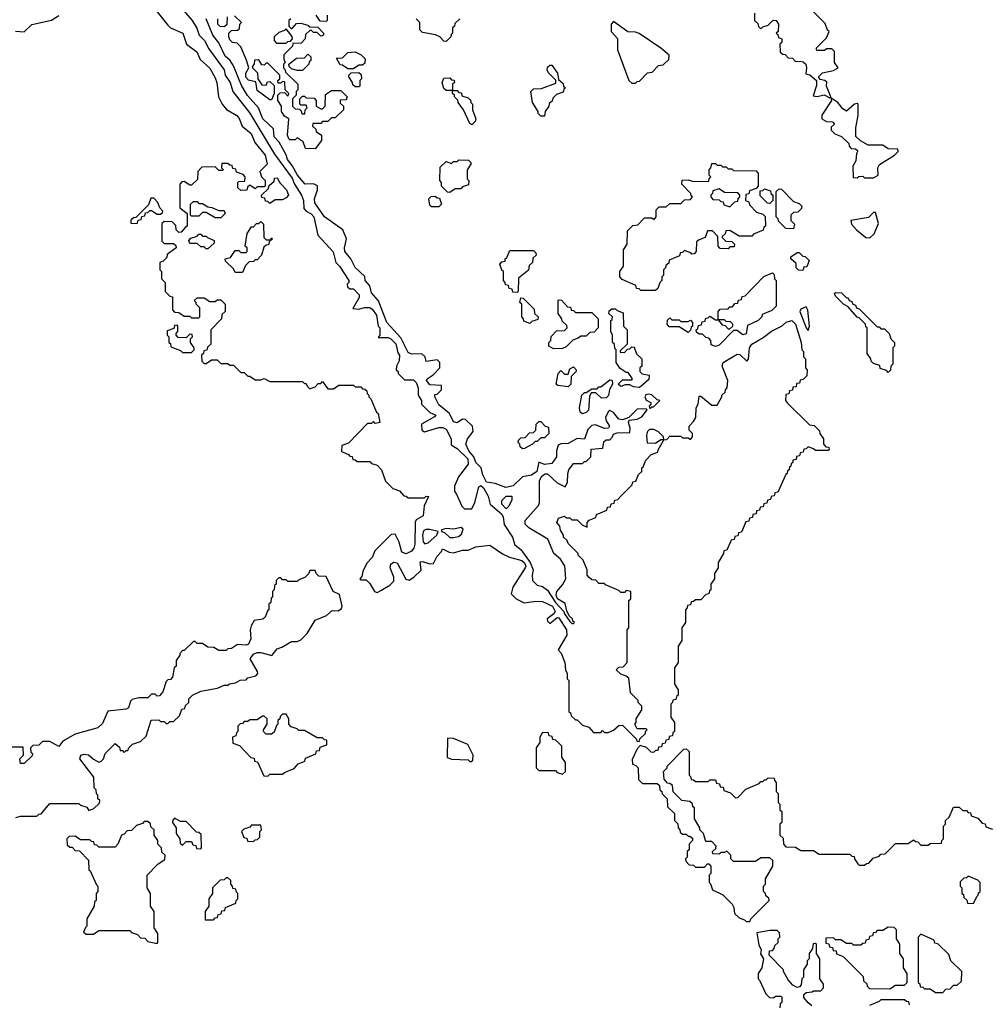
# Model space of a CAD drawing. Extents: x 2889633 to 3052318, y 540750 to 918690.
# Tile 329 of 656: x 2932060 to 2937380, y 758595 to 764010. Entities that reach past the tile are written whole.
import ezdxf

# ---------------------------------------------------------------- set-up
doc = ezdxf.new("R2010")
doc.units = 0

msp = doc.modelspace()

# ---------------------------------------------------------------- linework, layer by layer
at = {"layer": '0CON02XD'}
for points in [[(2932765, 764120), (2932875, 763980), (2932890, 763965), (2932957.5, 763935), (2932977.5, 763875), (2933033, 763833), (2933051.7, 763791.7), (2933105, 763742.5), (2933135, 763690), (2933143.3, 763665), (2933152.5, 763585), (2933172.5, 763545), (2933197, 763517), (2933253, 763483), (2933266.1, 763466.1), (2933282.5, 763425), (2933332.5, 763385), (2933352.5, 763335), (2933410, 763265), (2933420, 763215), (2933380, 763175), (2933390, 763145), (2933410, 763125), (2933410, 763095), (2933405, 763090), (2933365, 763090), (2933355, 763080), (2933325, 763100), (2933311.7, 763088.3), (2933308.3, 763071.7), (2933275, 763070), (2933260, 763085), (2933260, 763115), (2933265, 763120), (2933298.3, 763121.7), (2933300, 763145), (2933288.3, 763158.3), (2933251.7, 763171.7), (2933248.3, 763188.3), (2933231.7, 763191.7), (2933228.3, 763208.3), (2933215, 763210), (2933205, 763220), (2933171.7, 763218.3), (2933170, 763195), (2933180, 763185), (2933175, 763180), (2933155, 763180), (2933135, 763200), (2933061.7, 763198.3), (2933040, 763175), (2933038.3, 763131.7), (2933005, 763100), (2932995, 763100), (2932965, 763120), (2932951.7, 763118.3), (2932940, 763105), (2932940, 762975), (2932980, 762945), (2932980, 762875), (2932971.7, 762868.3), (2932948.3, 762841.7), (2932935, 762840), (2932920, 762855), (2932918.3, 762878.3), (2932898.3, 762898.3), (2932855, 762900), (2932841.7, 762888.3), (2932841.7, 762791.7), (2932855, 762780), (2932905, 762780), (2932918.3, 762768.3), (2932920, 762755), (2932871.7, 762718.3), (2932868.3, 762701.7), (2932848.3, 762681.7), (2932830, 762675), (2932830, 762635), (2932840, 762625), (2932840, 762585), (2932860, 762565), (2932860, 762515), (2932885, 762490), (2932900, 762485), (2932900, 762415), (2932911.7, 762401.7), (2932935, 762400), (2932965, 762380), (2932995, 762380), (2933005, 762370), (2933045, 762370), (2933050, 762375), (2933050, 762425), (2933030, 762445), (2933030, 762455), (2933020, 762465), (2933035, 762480), (2933075, 762480), (2933105, 762460), (2933135, 762460), (2933145, 762470), (2933165, 762470), (2933190, 762445), (2933190, 762405), (2933171.7, 762388.3), (2933170, 762365), (2933110, 762305), (2933110, 762225), (2933091.7, 762208.3), (2933088.3, 762191.7), (2933071.7, 762188.3), (2933070, 762175), (2933060, 762165), (2933061.7, 762131.7), (2933075, 762120), (2933085, 762120), (2933115, 762140), (2933145, 762140), (2933165, 762120), (2933205, 762120), (2933215, 762110), (2933235, 762110), (2933275, 762070), (2933295, 762070), (2933315, 762050), (2933325, 762050), (2933355, 762030), (2933385, 762030), (2933405, 762037.5), (2933435, 762020), (2933615, 762020), (2933625, 762010), (2933635, 762010), (2933640, 761995), (2933655, 761980), (2933685, 761990), (2933701.7, 762008.3), (2933715, 762010), (2933725, 762020), (2933755, 761980), (2933785, 761980), (2933815, 762000), (2933895, 762000), (2933905, 761990), (2933935, 761990), (2933945, 761980), (2933958.3, 761978.3), (2933968.3, 761968.3), (2933970, 761955), (2933980, 761945), (2933980, 761935), (2933990, 761925), (2934021.7, 761851.7), (2934030, 761845), (2934040, 761795), (2934015, 761790), (2934005, 761800), (2933995, 761790), (2933971.7, 761788.3), (2933868.3, 761681.7), (2933831.7, 761668.3), (2933830, 761635), (2933868.3, 761618.3), (2933875, 761610), (2933888.3, 761608.3), (2933891.7, 761591.7), (2933905, 761590), (2933915, 761580), (2933985, 761580), (2933995, 761570), (2934025, 761560), (2934050, 761535), (2934071.7, 761471.7), (2934111.7, 761431.7), (2934148.3, 761418.3), (2934171.7, 761391.7), (2934185, 761390), (2934195, 761380), (2934285, 761380), (2934295, 761390), (2934308.3, 761388.3), (2934283, 761337), (2934278.3, 761281.7), (2934240.7, 761259.3), (2934233.6, 761246.4), (2934232.5, 761125), (2934227, 761103), (2934215, 761087.5), (2934185, 761073.3), (2934160.7, 761080.7), (2934147, 761137), (2934125, 761180), (2934101.7, 761178.3), (2934011.7, 761088.3), (2933998.3, 761051.7), (2933969.3, 761020.7), (2933947.5, 760975), (2933941.7, 760948.3), (2933930, 760935), (2933935, 760930), (2933965, 760930), (2933985, 760910), (2934010, 760865), (2934025, 760860), (2934045, 760870), (2934095, 760900), (2934117, 760923), (2934116.7, 760945), (2934096.7, 760995), (2934100, 761015), (2934115, 761026.7), (2934135, 761022.5), (2934183.9, 760933.9), (2934201.7, 760928.3), (2934226.4, 760943.6), (2934267, 760983), (2934261.7, 761028.3), (2934275, 761030), (2934315, 761017.5), (2934335, 761020), (2934355, 761060), (2934380, 761085), (2934385, 761100), (2934421.2, 761081.2), (2934445, 761077.5), (2934495, 761092.5), (2934525, 761092.5), (2934568.3, 761111.7), (2934645, 761120), (2934715, 761072.5), (2934753.6, 761053.6), (2934820, 761035), (2934835, 761022.5), (2934843.3, 761005), (2934840, 760995), (2934771.7, 760888.3), (2934763, 760853), (2934790, 760825), (2934833, 760803), (2934898.3, 760811.7), (2934935, 760810), (2934988.8, 760785), (2935003.3, 760755), (2934996.7, 760743.3), (2934960, 760715), (2934961.7, 760701.7), (2934975, 760690), (2935015, 760722.5), (2935025, 760720), (2935066.2, 760655), (2935067.5, 760625), (2935020, 760545), (2935037, 760527), (2935057.5, 760475), (2935060, 760435), (2935070, 760415), (2935070, 760385), (2935080, 760375), (2935080, 760205), (2935088.3, 760198.3), (2935091.7, 760181.7), (2935115, 760160), (2935125, 760160), (2935155, 760130), (2935188.3, 760118.3), (2935215, 760090), (2935255, 760090), (2935265, 760100), (2935275, 760090), (2935295, 760090), (2935325, 760102.5), (2935355, 760127.5), (2935375, 760130), (2935450, 760055), (2935455, 760040), (2935468.3, 760041.7), (2935470, 760055), (2935500, 760085), (2935500, 760095), (2935510, 760105), (2935505, 760110), (2935455, 760110), (2935442.5, 760135), (2935450, 760145), (2935450, 760165), (2935480, 760215), (2935480, 760235), (2935460, 760255), (2935460, 760265), (2935418.3, 760308.3), (2935408.3, 760388.3), (2935395, 760400), (2935365, 760410), (2935340, 760435), (2935355, 760450), (2935378.3, 760451.7), (2935400, 760475), (2935400, 760655), (2935410, 760665), (2935410, 760815), (2935420, 760825), (2935420, 760865), (2935395, 760870), (2935385, 760860), (2935365, 760860), (2935355, 760870), (2935281.7, 760901.7), (2935275, 760910), (2935245, 760910), (2935228.3, 760928.3), (2935205, 760930), (2935191.7, 760941.7), (2935180, 760955), (2935180, 760985), (2935158.3, 761038.3), (2935130, 761065), (2935130, 761075), (2935075, 761130), (2935070, 761145), (2935050, 761165), (2935050, 761175), (2935033, 761203), (2935030, 761225), (2935012.5, 761245), (2935021.7, 761268.3), (2935055, 761280), (2935065, 761270), (2935085, 761270), (2935095, 761260), (2935125, 761260), (2935151.7, 761231.7), (2935180, 761220), (2935180, 761245), (2935191.7, 761258.3), (2935228.3, 761271.7), (2935231.7, 761288.3), (2935288.3, 761311.7), (2935291.7, 761328.3), (2935308.3, 761331.7), (2935311.7, 761348.3), (2935328.3, 761351.7), (2935331.7, 761368.3), (2935348.3, 761371.7), (2935365, 761390), (2935428.3, 761451.7), (2935431.7, 761468.3), (2935448.3, 761471.7), (2935461.7, 761508.3), (2935480, 761525), (2935480, 761545), (2935488.3, 761551.7), (2935501.7, 761588.3), (2935531.7, 761618.3), (2935568.3, 761631.7), (2935570, 761645), (2935600, 761695), (2935600, 761700), (2935585, 761700), (2935555, 761680), (2935511.7, 761681.7), (2935507.5, 761725), (2935513.6, 761746.4), (2935525, 761757.5), (2935545, 761757.5), (2935570, 761745), (2935598.3, 761718.3), (2935600, 761700), (2935618.3, 761701.7), (2935635, 761720), (2935695, 761720), (2935705, 761710), (2935735, 761710), (2935748.3, 761701.7), (2935760, 761715), (2935760, 761735), (2935741.7, 761751.7), (2935740, 761775), (2935765, 761800), (2935777, 761823), (2935780, 761875), (2935790, 761895), (2935795, 761940), (2935805, 761940), (2935865, 761890), (2935895, 761890), (2935920, 761935), (2935920, 761945), (2935938.3, 761961.7), (2935940, 761975), (2935950, 761985), (2935952.5, 762025), (2935921.4, 762105), (2935928, 762125), (2936005, 762170.8), (2936018.6, 762168.6), (2936058.3, 762131.7), (2936066.4, 762143.6), (2936072, 762205), (2936084.6, 762225.4), (2936147.7, 762262.3), (2936193, 762297), (2936252.9, 762327.1), (2936275, 762346), (2936306.1, 762356.1), (2936325.9, 762335.9), (2936357.5, 762235), (2936360, 762195), (2936370, 762185), (2936370, 762155), (2936380, 762145), (2936380, 762095), (2936390, 762085), (2936388.3, 762051.7), (2936368.3, 762031.7), (2936351.7, 762028.3), (2936348.3, 762011.7), (2936331.7, 762008.3), (2936328.3, 761991.7), (2936311.7, 761988.3), (2936308.3, 761971.7), (2936291.7, 761968.3), (2936288.3, 761951.7), (2936271.7, 761948.3), (2936270, 761915), (2936281.7, 761901.7)], [(2932925, 764100), (2933007.5, 764005), (2933033.6, 763963.6), (2933047.5, 763925), (2933076.1, 763896.1), (2933099.3, 763849.3), (2933183.3, 763735), (2933190, 763705), (2933216.7, 763665), (2933232.5, 763615), (2933326.1, 763496.1), (2933461.2, 763271.2), (2933558.8, 763138.8), (2933570, 763105), (2933610, 763045), (2933620, 763015), (2933621.7, 762971.7), (2933635, 762957.5), (2933663, 762943), (2933677.5, 762925), (2933700, 762825), (2933783, 762733), (2933797.5, 762675), (2933817.5, 762655), (2933870, 762575), (2933870, 762565), (2933860, 762555), (2933861.7, 762541.7), (2933875, 762530), (2933895, 762530), (2933927, 762497), (2933927, 762483), (2933891.7, 762421.7), (2933925, 762417.5), (2933955, 762426.7), (2933985, 762426.7), (2933997.3, 762417.3), (2934021.2, 762385), (2934030, 762325), (2934040, 762315), (2934040, 762275), (2934031.7, 762261.7), (2934085, 762262.5), (2934100, 762255), (2934127.7, 762227.7), (2934138.3, 762178.3), (2934147.5, 762165), (2934146.4, 762133.6), (2934132.5, 762105), (2934130, 762085), (2934140, 762075), (2934140, 762065), (2934175, 762030), (2934225, 762030), (2934240, 762015), (2934250, 761985), (2934250, 761945), (2934270, 761915), (2934270, 761895), (2934315, 761850), (2934347.5, 761835), (2934340, 761825), (2934270, 761785), (2934271.7, 761751.7), (2934285, 761742.5), (2934365, 761767.5), (2934387, 761767), (2934405, 761757.5), (2934432.5, 761705), (2934431.7, 761671.7), (2934465, 761652.5), (2934523.8, 761595), (2934526.2, 761565), (2934473.3, 761495), (2934450, 761445), (2934450, 761415), (2934460, 761405), (2934490, 761335), (2934505, 761320), (2934545, 761320), (2934562.5, 761355), (2934585, 761440), (2934595, 761447.5), (2934610, 761435), (2934635, 761390), (2934647.5, 761345), (2934711.2, 761291.2), (2934718.8, 761275), (2934723, 761233), (2934770, 761165), (2934781.7, 761121.7), (2934815, 761096.2), (2934867.1, 761025), (2934883.8, 760985), (2934877.5, 760955), (2934880, 760925), (2934905, 760900), (2934935, 760892.5), (2934961.7, 760871.7), (2935006.7, 760805), (2935052.5, 760755), (2935055, 760742.5), (2935085, 760700), (2935095, 760690), (2935105, 760690)], [(2936515, 763580), (2936520, 763585), (2936496.2, 763645), (2936497, 763667), (2936486.4, 763676.4), (2936461.2, 763681.2), (2936452.5, 763695), (2936473.1, 763716.9), (2936535, 763730), (2936560, 763745), (2936540, 763775), (2936540, 763835), (2936525, 763850), (2936495, 763850), (2936485, 763840), (2936445, 763840), (2936440, 763845), (2936440, 763855), (2936495, 763910), (2936510, 763945), (2936501.7, 763951.7), (2936488.3, 763988.3), (2936418.3, 764058.3)], [(2932036.4, 763946.4), (2932085, 763943.3), (2932126.4, 763983.6), (2932235, 764006.7), (2932275, 764032.5)], [(2935105, 760690), (2935110, 760695), (2935101.7, 760701.7), (2935100, 760715), (2935081.7, 760731.7), (2935068.3, 760758.3), (2935058.8, 760798.8), (2935017.5, 760825), (2935010, 760845), (2935013.9, 760866.1), (2935045, 760902.5), (2935063.3, 760935), (2935057, 761007), (2935033, 761043), (2934997.5, 761075), (2934963, 761153), (2934860, 761215), (2934840, 761235), (2934840, 761255), (2934911.7, 761338.3), (2934917.5, 761355), (2934917.5, 761475), (2934930.7, 761499.3), (2934948.3, 761511.7), (2934961.7, 761511.7), (2935015, 761462.5), (2935058.3, 761441.7), (2935072.5, 761465), (2935073.3, 761515), (2935080, 761535), (2935105, 761570), (2935155, 761570), (2935165, 761580), (2935175, 761580), (2935200, 761605), (2935201.7, 761648.3), (2935267, 761653), (2935271.7, 761688.3), (2935285, 761700), (2935305, 761700), (2935320, 761715), (2935325, 761730), (2935345, 761737.5), (2935415, 761740), (2935417, 761763), (2935407.5, 761795), (2935411.7, 761808.3), (2935455, 761812.5), (2935480, 761825), (2935510, 761865), (2935505, 761870), (2935455, 761867.5), (2935408.3, 761821.7), (2935375, 761810), (2935355, 761813.3), (2935325, 761850), (2935305, 761860), (2935295, 761852.5), (2935281.7, 761821.7), (2935284.1, 761804.1), (2935302.5, 761775), (2935297, 761763), (2935275, 761762.5), (2935225, 761782.5), (2935205, 761777.5), (2935184.3, 761755.7), (2935165, 761702.5), (2935125, 761706.2), (2935075, 761678.8), (2935035, 761676.7), (2935020, 761670), (2935010.5, 761639.5), (2935011.2, 761605), (2934985, 761570), (2934945, 761563.8), (2934913.9, 761576.1), (2934902.5, 761525), (2934874.1, 761505.9), (2934825, 761496.7), (2934774, 761446), (2934733.6, 761436.4), (2934675, 761459.2), (2934627, 761467), (2934606.1, 761506.1), (2934597.5, 761545), (2934567.5, 761575), (2934557.5, 761605), (2934529.5, 761639.5), (2934513.3, 761675), (2934522.5, 761705), (2934552.5, 761745), (2934550, 761775), (2934511.7, 761811.7), (2934495, 761812.5), (2934465, 761792.5), (2934445, 761797.5), (2934423.3, 761845), (2934365, 761892.5), (2934342.5, 761935), (2934341.7, 761948.3), (2934355, 761950), (2934380, 761975), (2934378.3, 761998.3), (2934315, 762002.5), (2934297.5, 762025), (2934300, 762035), (2934333, 762057), (2934370, 762095), (2934370, 762125), (2934355, 762140), (2934295, 762130), (2934290, 762155), (2934271.7, 762171.7), (2934215, 762170), (2934195, 762180), (2934155, 762260), (2934078, 762345), (2934033.6, 762463.6), (2933995, 762507.5), (2933985.9, 762545.9), (2933960, 762575), (2933958.3, 762598.3), (2933905, 762646.7), (2933881.2, 762695), (2933848, 762735), (2933846.2, 762755), (2933857.5, 762805), (2933837.5, 762855), (2933736.7, 762925), (2933682.3, 763002.3), (2933680, 763025), (2933697.5, 763075), (2933697, 763097), (2933675, 763107.5), (2933630, 763105), (2933587.5, 763155), (2933558.3, 763208.3), (2933531.7, 763241.7), (2933525.9, 763265.9), (2933487, 763337), (2933460, 763365), (2933455, 763410), (2933397.5, 763465), (2933373.3, 763525), (2933312.7, 763592.7), (2933278.8, 763648.8), (2933236.1, 763756.1), (2933216.4, 763786.4), (2933189.3, 763809.3), (2933155, 763882.5), (2933121.2, 763925), (2933086, 764015)], [(2933200, 764025), (2933198.3, 763981.7), (2933185, 763970), (2933161.7, 763971.7), (2933150, 763985), (2933150, 764015)], [(2933685, 763300), (2933631.7, 763301.7), (2933618.3, 763338.3), (2933585, 763360), (2933575, 763350), (2933545, 763350), (2933540, 763355), (2933532.5, 763375), (2933540, 763465), (2933515, 763480), (2933500, 763505), (2933500, 763535), (2933480, 763565), (2933480, 763595), (2933491.7, 763608.3), (2933515, 763610), (2933535, 763590), (2933540, 763605), (2933520, 763625), (2933518.3, 763668.3), (2933505, 763670), (2933495, 763660), (2933481.7, 763661.7), (2933480, 763675), (2933490, 763685), (2933490, 763705), (2933478.3, 763718.3), (2933425, 763770), (2933415, 763770), (2933405, 763760), (2933391.7, 763761.7), (2933375, 763790), (2933351.7, 763788.3), (2933350, 763765), (2933340, 763755), (2933340, 763745), (2933368.3, 763718.3), (2933370, 763685), (2933391.7, 763651.7), (2933415, 763650), (2933421.7, 763668.3), (2933435, 763670), (2933458.3, 763648.3), (2933460, 763605), (2933445, 763570), (2933435, 763570), (2933365, 763620), (2933358.3, 763668.3), (2933318.3, 763678.3), (2933303.9, 763693.9), (2933302.5, 763715), (2933320, 763745), (2933307, 763787), (2933275, 763860), (2933255, 763880), (2933230, 763885), (2933215, 763900), (2933210, 763915), (2933210, 763935), (2933225, 763950), (2933258.3, 763951.7), (2933268.3, 763961.7), (2933270, 763985), (2933280, 763995), (2933241.7, 764031.7)], [(2933550, 764015), (2933540, 764005), (2933540, 763975), (2933551.7, 763961.7), (2933558.3, 763961.7), (2933581.7, 763988.3), (2933605, 763990), (2933645, 763980), (2933655, 763970), (2933698.3, 763968.3), (2933730, 763935), (2933730, 763925), (2933715, 763920), (2933695, 763940), (2933675, 763940), (2933665, 763950), (2933655, 763950), (2933631.7, 763928.3), (2933630, 763905), (2933608.3, 763881.7), (2933561.7, 763878.3), (2933560, 763865), (2933512.5, 763817.5), (2933512.5, 763792.5), (2933520, 763775), (2933510, 763765), (2933510, 763745), (2933518.3, 763738.3), (2933521.7, 763721.7), (2933590, 763655), (2933590, 763625), (2933580, 763615), (2933580, 763595), (2933560, 763575), (2933560, 763535), (2933575, 763520), (2933598.3, 763518.3), (2933608.3, 763508.3), (2933611.7, 763491.7), (2933628.3, 763491.7), (2933630, 763515), (2933640, 763525), (2933635, 763540), (2933605, 763540), (2933600, 763545), (2933600, 763575), (2933615, 763590), (2933625, 763590), (2933635, 763580), (2933678.3, 763578.3), (2933690, 763565), (2933690, 763535), (2933715, 763520), (2933725, 763520), (2933740, 763535), (2933741.7, 763598.3), (2933775, 763620), (2933825, 763620), (2933860, 763585), (2933855, 763570), (2933821.7, 763568.3), (2933821.7, 763551.7), (2933840, 763535), (2933840, 763515), (2933795, 763470), (2933775, 763470), (2933755, 763450), (2933725, 763450), (2933715, 763440), (2933671.7, 763438.3), (2933670, 763425), (2933688.3, 763408.3), (2933690, 763395), (2933720, 763375), (2933720, 763345), (2933685, 763300)], [(2933750, 764035), (2933750, 764005), (2933745, 764000), (2933711.7, 764001.7), (2933690, 764035)], [(2934405, 763890), (2934391.7, 763891.7), (2934370, 763915), (2934347, 763927), (2934275, 763940), (2934260, 763955), (2934260, 763995), (2934240, 764015)], [(2934480, 764015), (2934451.7, 763988.3), (2934450, 763975), (2934440, 763965), (2934440, 763935), (2934431.7, 763928.3), (2934430, 763915), (2934405, 763890)], [(2936100, 764045), (2936100, 764005), (2936118.3, 763988.3), (2936121.7, 763971.7), (2936135, 763960), (2936145, 763970), (2936175, 763980), (2936203, 764007), (2936220, 764005), (2936232.5, 763985), (2936230, 763945), (2936220, 763935), (2936228.3, 763928.3), (2936231.7, 763911.7), (2936250, 763905), (2936250, 763885), (2936240, 763875), (2936241.7, 763831.7), (2936255, 763820), (2936268.3, 763818.3), (2936285, 763800), (2936308.3, 763798.3), (2936325, 763780), (2936351.7, 763781.7), (2936368.3, 763778.3), (2936382.5, 763765), (2936386.7, 763745), (2936381.7, 763711.7), (2936405, 763707.5), (2936440, 763675), (2936441.7, 763648.3), (2936421.7, 763591.7), (2936445, 763587.5), (2936483, 763597), (2936515, 763580)], [(2933525, 763880), (2933535, 763890), (2933548.3, 763891.7), (2933560, 763905), (2933558.3, 763918.3), (2933525, 763960), (2933515, 763950), (2933485, 763940), (2933460, 763915), (2933460, 763895), (2933471.7, 763881.7), (2933525, 763880)], [(2935445, 763660), (2935455, 763670), (2935468.3, 763671.7), (2935511.7, 763718.3), (2935538.3, 763721.7), (2935571.7, 763758.3), (2935598.3, 763761.7), (2935628.3, 763791.7), (2935630, 763815), (2935585, 763852.5), (2935465, 763933.3), (2935445, 763941.2), (2935403.3, 763943.3), (2935325, 764000), (2935312.5, 763985), (2935312.5, 763945), (2935346.4, 763906.4), (2935347.5, 763845), (2935410, 763675), (2935425, 763660), (2935445, 763660)], [(2933615, 763730), (2933585, 763730), (2933555, 763740), (2933541.7, 763751.7), (2933540, 763765), (2933581.7, 763798.3), (2933625, 763800), (2933645, 763820), (2933660, 763805), (2933660, 763785), (2933651.7, 763778.3), (2933650, 763765), (2933615, 763730)], [(2933895, 763740), (2933865, 763740), (2933835, 763760), (2933821.7, 763761.7), (2933801.7, 763798.3), (2933835, 763800), (2933865, 763830), (2933905, 763832.5), (2933937, 763817), (2933960, 763795), (2933958.3, 763771.7), (2933945, 763760), (2933925, 763760), (2933895, 763740)], [(2934945, 763480), (2934925, 763480), (2934910, 763495), (2934910, 763505), (2934880, 763555), (2934870, 763615), (2934885, 763630), (2934929.3, 763630.7), (2935008.3, 763661.7), (2935008.3, 763678.3), (2934965, 763720), (2934960, 763735), (2934961.7, 763748.3), (2934975, 763760), (2934985, 763760), (2935017.5, 763715), (2935021.7, 763681.7), (2935048.3, 763658.3), (2935050, 763645), (2935060, 763635), (2935051.7, 763628.3), (2935048.3, 763611.7), (2935011.7, 763598.3), (2934991.7, 763578.3), (2934988.3, 763561.7), (2934971.7, 763548.3), (2934970, 763535), (2934950, 763505), (2934945, 763480)], [(2933925, 763640), (2933905, 763640), (2933891.7, 763651.7), (2933890, 763665), (2933870, 763695), (2933870, 763705), (2933881.7, 763718.3), (2933925, 763720), (2933938.3, 763708.3), (2933940, 763685), (2933930, 763675), (2933930, 763645), (2933925, 763640)], [(2934545, 763432.5), (2934535, 763440), (2934500, 763515), (2934470, 763555), (2934468.3, 763568.3), (2934450, 763585), (2934450, 763595), (2934440, 763605), (2934440, 763620), (2934405, 763620), (2934391.7, 763631.7), (2934382.5, 763665), (2934391.7, 763688.3), (2934425, 763690), (2934435, 763680), (2934448.3, 763678.3), (2934450, 763665), (2934440, 763655), (2934440, 763620), (2934465, 763620), (2934475, 763610), (2934488.3, 763608.3), (2934491.7, 763591.7), (2934525, 763580), (2934538.3, 763568.3), (2934540, 763555), (2934550, 763545), (2934550, 763515), (2934567.5, 763465), (2934565, 763450), (2934545, 763432.5)], [(2936755, 763140), (2936780, 763155), (2936777.5, 763195), (2936787, 763213), (2936870, 763265), (2936890, 763285), (2936888.3, 763298.3), (2936835, 763300), (2936805, 763320), (2936725, 763320), (2936683.6, 763343.6), (2936657.5, 763367.5), (2936656.7, 763375), (2936656.7, 763415), (2936670, 763485), (2936670, 763545), (2936665, 763550), (2936650, 763545), (2936605, 763507.5), (2936585, 763520), (2936557.5, 763555), (2936520, 763580), (2936522.5, 763565), (2936470, 763485), (2936470, 763465), (2936495, 763450), (2936528.3, 763448.3), (2936540, 763435), (2936521.7, 763418.3), (2936521.7, 763401.7), (2936541.7, 763381.7), (2936578.3, 763368.3), (2936618.3, 763328.3), (2936620, 763315), (2936631.7, 763301.7), (2936655, 763300), (2936668.3, 763288.3), (2936660, 763275), (2936657, 763233), (2936640, 763205), (2936641.7, 763141.7), (2936665, 763140), (2936673, 763147), (2936695, 763150), (2936705, 763140), (2936755, 763140)], [(2934425, 763060), (2934411.7, 763061.7), (2934380, 763095), (2934380, 763115), (2934370, 763125), (2934371.7, 763198.3), (2934405, 763230), (2934435, 763220), (2934445, 763230), (2934465, 763230), (2934475, 763240), (2934528.3, 763238.3), (2934540, 763225), (2934540, 763215), (2934520, 763185), (2934520, 763135), (2934530, 763125), (2934528.3, 763101.7), (2934495, 763090), (2934485, 763080), (2934455, 763080), (2934425, 763060)], [(2935555, 762520), (2935475, 762520), (2935465, 762530), (2935451.7, 762531.7), (2935448.3, 762548.3), (2935371.7, 762581.7), (2935360, 762595), (2935360, 762625), (2935380, 762655), (2935380, 762745), (2935400, 762775), (2935401.7, 762848.3), (2935431.7, 762878.3), (2935458.3, 762881.7), (2935495, 762920), (2935535, 762920), (2935548.3, 762911.7), (2935560, 762925), (2935560, 762965), (2935575, 762980), (2935615, 762980), (2935635, 763000), (2935695, 763000), (2935715, 763020), (2935748.3, 763021.7), (2935760, 763035), (2935751.7, 763041.7), (2935750, 763055), (2935700, 763105), (2935701.7, 763128.3), (2935735, 763130), (2935765, 763120), (2935848.3, 763121.7), (2935850, 763135), (2935860, 763145), (2935850, 763155), (2935850, 763185), (2935860, 763195), (2935865, 763220), (2935885, 763220), (2935895, 763210), (2935915, 763210), (2935925, 763200), (2935945, 763200), (2935955, 763190), (2935975, 763190), (2935985, 763180), (2936108.3, 763178.3), (2936120, 763165), (2936120, 763095), (2936108.3, 763081.7), (2936071.7, 763068.3), (2936068.3, 763051.7), (2936051.7, 763048.3), (2936050, 763015), (2936068.3, 763008.3), (2936071.7, 762991.7), (2936111.7, 762951.7), (2936145, 762940), (2936158.3, 762928.3), (2936160, 762875), (2936151.7, 762868.3), (2936148.3, 762851.7), (2936095, 762830), (2936085, 762820), (2936015, 762820), (2935965, 762850), (2935941.7, 762848.3), (2935938.3, 762831.7), (2935921.7, 762818.3), (2935921.7, 762811.7), (2935941.7, 762791.7), (2935975, 762790), (2935990, 762775), (2935988.3, 762761.7), (2935965, 762760), (2935955, 762750), (2935911.7, 762751.7), (2935900, 762765), (2935898.3, 762818.3), (2935868.3, 762848.3), (2935841.7, 762848.3), (2935828.3, 762811.7), (2935795, 762800), (2935781.7, 762788.3), (2935780, 762735), (2935768.3, 762721.7), (2935755, 762720), (2935745, 762730), (2935715, 762740), (2935705, 762730), (2935691.7, 762728.3), (2935688.3, 762711.7), (2935631.7, 762688.3), (2935628.3, 762671.7), (2935611.7, 762658.3), (2935610, 762645), (2935600, 762635), (2935600, 762605), (2935590, 762595), (2935590, 762575), (2935580, 762565), (2935568.3, 762531.7), (2935555, 762520)], [(2933435, 763000), (2933425, 763010), (2933411.7, 763011.7), (2933408.3, 763028.3), (2933391.7, 763031.7), (2933390, 763045), (2933428.3, 763081.7), (2933431.7, 763098.3), (2933458.3, 763121.7), (2933461.7, 763138.3), (2933475, 763140), (2933491.7, 763111.7), (2933526.7, 763075), (2933537.5, 763045), (2933525, 763030), (2933505, 763020), (2933465, 763020), (2933435, 763000)], [(2932705, 762890), (2932711.7, 762908.3), (2932728.3, 762911.7), (2932731.7, 762928.3), (2932748.3, 762931.7), (2932751.7, 762948.3), (2932765, 762950), (2932775, 762960), (2932785, 762960), (2932815, 762940), (2932835, 762940), (2932845, 762950), (2932847, 762957), (2932830, 762975), (2932820, 763005), (2932798.3, 763028.3), (2932781.7, 763028.3), (2932768.3, 762991.7), (2932698.3, 762921.7), (2932685, 762920), (2932671.7, 762908.3), (2932671.7, 762891.7), (2932705, 762890)], [(2934365, 762980), (2934325, 762980), (2934315, 762990), (2934310, 763025), (2934321.7, 763038.3), (2934345, 763040), (2934355, 763030), (2934368.3, 763028.3), (2934380, 762995), (2934365, 762980)], [(2935965, 762980), (2935991.7, 763008.3), (2936008.3, 763011.7), (2936010, 763025), (2936020, 763035), (2936020, 763045), (2936008.3, 763058.3), (2935935, 763060), (2935905, 763080), (2935871.7, 763068.3), (2935870, 763055), (2935860, 763045), (2935860, 763035), (2935871.7, 763021.7), (2935905, 763020), (2935915, 763010), (2935928.3, 763008.3), (2935931.7, 762991.7), (2935965, 762980)], [(2936185, 763000), (2936171.7, 763001.7), (2936131.7, 763041.7), (2936131.7, 763068.3), (2936145, 763070), (2936155, 763080), (2936188.3, 763068.3), (2936190, 763055), (2936200, 763045), (2936200, 763015), (2936185, 763000)], [(2936315, 762860), (2936271.7, 762861.7), (2936231.7, 762901.7), (2936230, 762915), (2936220, 762925), (2936220, 763065), (2936235, 763080), (2936248.3, 763078.3), (2936315, 763010), (2936345, 763000), (2936360, 762985), (2936358.3, 762971.7), (2936338.3, 762951.7), (2936315, 762950), (2936300, 762935), (2936300, 762905), (2936320, 762885), (2936315, 762860)], [(2933165, 762920), (2933135, 762920), (2933085, 762950), (2933065, 762950), (2933045, 762930), (2933005, 762930), (2933000, 762935), (2933000, 762995), (2933015, 763010), (2933035, 763010), (2933045, 763000), (2933065, 763000), (2933095, 762980), (2933117, 762977), (2933155, 762960), (2933185, 762960), (2933190, 762945), (2933165, 762920)], [(2936735, 762811.2), (2936757.5, 762832.5), (2936781.7, 762888.3), (2936765, 762950), (2936755, 762950), (2936727, 762923), (2936630, 762905), (2936632.5, 762885), (2936660, 762855), (2936713, 762813), (2936735, 762811.2)], [(2933285, 762620), (2933245, 762620), (2933235, 762640), (2933191.7, 762681.7), (2933190, 762695), (2933218.3, 762701.7), (2933245, 762740), (2933265, 762740), (2933275, 762730), (2933305, 762730), (2933310, 762735), (2933310, 762755), (2933300, 762765), (2933310, 762835), (2933335, 762870), (2933345, 762870), (2933361.7, 762888.3), (2933375, 762890), (2933385, 762900), (2933400, 762885), (2933401.7, 762811.7), (2933415, 762800), (2933440, 762800), (2933445, 762810), (2933450, 762805), (2933431.7, 762788.3), (2933428.3, 762771.7), (2933415, 762770), (2933401.7, 762758.3), (2933390, 762715), (2933365, 762690), (2933355, 762690), (2933345, 762680), (2933321.7, 762678.3), (2933301.7, 762658.3), (2933285, 762620)], [(2933095, 762750), (2933085, 762750), (2933075, 762760), (2933055, 762760), (2933035, 762780), (2932995, 762780), (2932990, 762795), (2933001.7, 762808.3), (2933035, 762820), (2933045, 762830), (2933055, 762830), (2933065, 762820), (2933085, 762820), (2933091.7, 762811.7), (2933130, 762795), (2933128.3, 762781.7), (2933095, 762750)], [(2934795, 762510), (2934771.7, 762511.7), (2934768.3, 762528.3), (2934751.7, 762531.7), (2934748.3, 762548.3), (2934731.7, 762551.7), (2934730, 762565), (2934720, 762575), (2934720, 762625), (2934711.7, 762631.7), (2934700, 762665), (2934711.7, 762678.3), (2934728.3, 762681.7), (2934730, 762695), (2934738.3, 762701.7), (2934755, 762740), (2934885, 762740), (2934898.3, 762728.3), (2934900, 762715), (2934881.7, 762698.3), (2934880, 762675), (2934861.7, 762658.3), (2934858.3, 762631.7), (2934801.7, 762588.3), (2934800, 762515), (2934795, 762510)], [(2936365, 762630), (2936341.7, 762631.7), (2936330, 762645), (2936328.3, 762668.3), (2936300, 762695), (2936300, 762705), (2936335, 762730), (2936345, 762730), (2936365, 762710), (2936378.3, 762708.3), (2936400, 762685), (2936388.3, 762651.7), (2936371.7, 762648.3), (2936365, 762630)], [(2935885, 762212.5), (2935861.7, 762221.7), (2935860, 762245), (2935848.3, 762258.3), (2935831.7, 762261.7), (2935815, 762280), (2935795, 762280), (2935781.7, 762291.7), (2935780, 762305), (2935788.3, 762311.7), (2935791.7, 762328.3), (2935808.3, 762331.7), (2935811.7, 762348.3), (2935828.3, 762351.7), (2935831.7, 762368.3), (2935845, 762370), (2935855, 762380), (2935885, 762360), (2935900, 762360), (2935900, 762405), (2935911.7, 762418.3), (2935955, 762420), (2935965, 762430), (2935978.3, 762431.7), (2935991.7, 762448.3), (2936008.3, 762451.7), (2936011.7, 762468.3), (2936028.3, 762471.7), (2936031.7, 762488.3), (2936048.3, 762491.7), (2936151.7, 762598.3), (2936198.3, 762618.3), (2936208.3, 762608.3), (2936210, 762585), (2936220, 762575), (2936220, 762435), (2936195, 762410), (2936141.7, 762388.3), (2936140, 762375), (2936120, 762355), (2936061.7, 762328.3), (2936055, 762282.5), (2936035, 762277.5), (2936005, 762300), (2935985, 762300), (2935905, 762220), (2935885, 762212.5)], [(2936835, 762070), (2936825, 762080), (2936791.7, 762091.7), (2936788.3, 762108.3), (2936755, 762120), (2936741.7, 762131.7), (2936740, 762145), (2936720, 762175), (2936720, 762315), (2936711.7, 762321.7), (2936710, 762335), (2936675, 762370), (2936663.6, 762373.6), (2936615, 762430), (2936590, 762445), (2936545, 762490), (2936540, 762505), (2936545, 762510), (2936578.3, 762508.3), (2936605, 762480), (2936615, 762480), (2936620, 762465), (2936635, 762460), (2936640, 762445), (2936655, 762440), (2936660, 762425), (2936675, 762420), (2936775, 762320), (2936785, 762320), (2936795, 762310), (2936815, 762310), (2936840, 762285), (2936850, 762255), (2936870, 762235), (2936870, 762215), (2936860, 762205), (2936860, 762115), (2936850, 762105), (2936848.3, 762081.7), (2936835, 762070)], [(2934865, 762340), (2934831.7, 762351.7), (2934830, 762365), (2934820, 762375), (2934820, 762445), (2934810, 762455), (2934815, 762480), (2934828.3, 762478.3), (2934888.3, 762418.3), (2934890, 762395), (2934910, 762375), (2934908.3, 762361.7), (2934875, 762350), (2934865, 762340)], [(2934995, 762200), (2934970, 762215), (2934970, 762235), (2934980, 762245), (2934981.7, 762268.3), (2935011.7, 762298.3), (2935055, 762300), (2935070, 762315), (2935068.3, 762328.3), (2935041.7, 762351.7), (2935040, 762365), (2935020, 762395), (2935020, 762465), (2935025, 762470), (2935038.3, 762468.3), (2935071.7, 762431.7), (2935088.3, 762428.3), (2935091.7, 762411.7), (2935105, 762410), (2935115, 762400), (2935205, 762400), (2935240, 762365), (2935240, 762315), (2935218.3, 762291.7), (2935195, 762290), (2935175, 762270), (2935145, 762270), (2935135, 762260), (2935101.7, 762248.3), (2935065, 762210), (2935045, 762202.5), (2934995, 762200)], [(2935465, 761987.5), (2935435, 761990), (2935415, 762002.5), (2935388.3, 762001.7), (2935365, 761992.5), (2935350, 762005), (2935375, 762030), (2935425, 762030), (2935430, 762035), (2935405, 762070), (2935395, 762070), (2935361.7, 762091.7), (2935340, 762125), (2935340, 762195), (2935331.7, 762201.7), (2935330, 762225), (2935320, 762235), (2935320, 762275), (2935310, 762295), (2935310, 762355), (2935318.3, 762361.7), (2935320, 762375), (2935300, 762395), (2935301.7, 762408.3), (2935315, 762420), (2935335, 762420), (2935345, 762410), (2935378.3, 762398.3), (2935380, 762325), (2935400, 762305), (2935400, 762225), (2935361.7, 762188.3), (2935361.7, 762181.7), (2935385, 762180), (2935401.7, 762198.3), (2935415, 762200), (2935425, 762210), (2935438.3, 762208.3), (2935451.7, 762171.7), (2935480, 762145), (2935480, 762105), (2935470, 762095), (2935470, 762075), (2935483, 762063), (2935520, 762055), (2935518.3, 762031.7), (2935475, 761992.5), (2935465, 761987.5)], [(2936395, 762300), (2936402.5, 762325), (2936393, 762413), (2936385, 762430), (2936355, 762417.5), (2936350, 762405), (2936383.3, 762315), (2936395, 762300)], [(2933005, 762180), (2933020, 762195), (2933020, 762205), (2933000, 762235), (2933000, 762255), (2933010, 762265), (2933008.3, 762278.3), (2932995, 762280), (2932975, 762260), (2932931.7, 762261.7), (2932920, 762275), (2932920, 762285), (2932930, 762295), (2932930, 762325), (2932925, 762330), (2932911.7, 762328.3), (2932908.3, 762311.7), (2932871.7, 762298.3), (2932870, 762275), (2932880, 762265), (2932880, 762235), (2932888.3, 762228.3), (2932891.7, 762211.7), (2932945, 762190), (2932955, 762180), (2933005, 762180)], [(2935735, 762290), (2935685, 762320), (2935631.7, 762321.7), (2935620, 762335), (2935621.7, 762358.3), (2935635, 762370), (2935645, 762360), (2935685, 762360), (2935695, 762350), (2935735, 762350), (2935748.3, 762358.3), (2935760, 762345), (2935760, 762325), (2935751.7, 762318.3), (2935748.3, 762301.7), (2935735, 762290)], [(2935965, 762310), (2935980, 762325), (2935980, 762335), (2935968.3, 762348.3), (2935945, 762350), (2935935, 762360), (2935900, 762360), (2935921.7, 762331.7), (2935938.3, 762328.3), (2935955, 762310), (2935965, 762310)], [(2935075, 761990), (2935018.3, 761998.3), (2935010, 762005), (2935020, 762065), (2935035, 762080), (2935055, 762060), (2935075, 762060), (2935085, 762090), (2935105, 762100), (2935120, 762085), (2935120, 762075), (2935091.7, 762048.3), (2935090, 762005), (2935075, 761990)], [(2935155, 761842.5), (2935141.7, 761851.7), (2935137.5, 761875), (2935150, 761945), (2935165, 761960), (2935175, 761960), (2935205, 761980), (2935235, 761980), (2935245, 761990), (2935255, 761990), (2935305, 762030), (2935318.3, 762028.3), (2935320, 762005), (2935303, 761977), (2935297, 761943), (2935285, 761930), (2935258.3, 761928.3), (2935228.3, 761958.3), (2935201.7, 761958.3), (2935192.5, 761937.5), (2935187, 761863), (2935175, 761850), (2935155, 761842.5)], [(2935525, 761870), (2935535, 761880), (2935545, 761880), (2935580, 761915), (2935565, 761920), (2935535, 761946.7), (2935515, 761951.2), (2935502.9, 761947.1), (2935496.7, 761935), (2935505, 761917.5), (2935530, 761905), (2935530, 761895), (2935520, 761885), (2935525, 761870)], [(2936281.7, 761901.7), (2936401.7, 761781.7), (2936428.3, 761778.3), (2936458.3, 761748.3), (2936460, 761735), (2936480, 761705), (2936480, 761675), (2936491.7, 761661.7), (2936508.3, 761658.3), (2936510, 761645), (2936505, 761640), (2936435, 761640), (2936425, 761650), (2936395, 761660), (2936385, 761650), (2936371.7, 761648.3), (2936368.3, 761631.7), (2936351.7, 761628.3), (2936348.3, 761611.7), (2936331.7, 761608.3), (2936328.3, 761591.7), (2936311.7, 761588.3), (2936310, 761575), (2936301.7, 761568.3), (2936300, 761555), (2936291.7, 761548.3), (2936290, 761535), (2936281.7, 761528.3), (2936280, 761515), (2936271.7, 761508.3), (2936228.3, 761411.7), (2936211.7, 761408.3), (2936208.3, 761391.7), (2936191.7, 761388.3), (2936188.3, 761371.7), (2936171.7, 761368.3), (2936168.3, 761351.7), (2936151.7, 761348.3), (2936148.3, 761331.7), (2936131.7, 761328.3), (2936128.3, 761311.7), (2936111.7, 761308.3), (2936108.3, 761291.7), (2936091.7, 761288.3), (2936088.3, 761271.7), (2936071.7, 761268.3), (2936068.3, 761251.7), (2936051.7, 761248.3), (2936028.3, 761191.7), (2936011.7, 761188.3), (2936008.3, 761171.7), (2935991.7, 761168.3), (2935988.3, 761151.7), (2935971.7, 761148.3), (2935948.3, 761091.7), (2935931.7, 761088.3), (2935930, 761075), (2935900, 761025), (2935900, 760995), (2935880, 760965), (2935880, 760935), (2935860, 760905), (2935860, 760875), (2935851.7, 760868.3), (2935848.3, 760851.7), (2935831.7, 760848.3), (2935805, 760820), (2935775, 760820), (2935765, 760810), (2935751.7, 760808.3), (2935748.3, 760791.7), (2935731.7, 760788.3), (2935730, 760775), (2935720, 760765), (2935720, 760695), (2935700, 760665), (2935700, 760595), (2935680, 760565), (2935680, 760475), (2935660, 760445), (2935660, 760355), (2935680, 760325), (2935680, 760295), (2935671.7, 760288.3), (2935668.3, 760271.7), (2935651.7, 760268.3), (2935650, 760255), (2935640, 760245), (2935640, 760175), (2935660, 760145), (2935660, 760095), (2935651.7, 760088.3), (2935648.3, 760071.7), (2935631.7, 760068.3), (2935628.3, 760051.7), (2935611.7, 760048.3), (2935608.3, 760031.7), (2935591.7, 760028.3), (2935588.3, 760011.7), (2935571.7, 760008.3), (2935568.3, 759991.7), (2935555, 759990), (2935545, 759980), (2935531.7, 759981.7), (2935507, 760007), (2935471.7, 760018.3), (2935455, 760000), (2935428.3, 759941.7), (2935430, 759915), (2935448.3, 759908.3), (2935460, 759895), (2935461.7, 759831.7), (2935485, 759810), (2935565, 759810), (2935578.3, 759798.3), (2935580, 759775), (2935590, 759765), (2935591.7, 759751.7), (2935620, 759725), (2935621.7, 759681.7), (2935660, 759645), (2935660, 759605), (2935678.3, 759588.3), (2935680, 759565), (2935690, 759555), (2935691.7, 759541.7), (2935705, 759530), (2935725, 759530), (2935735, 759520), (2935745, 759520), (2935758.3, 759508.3), (2935760, 759495), (2935740, 759475), (2935740, 759445), (2935730, 759435), (2935730, 759405), (2935720, 759395), (2935721.7, 759381.7), (2935741.7, 759361.7), (2935765, 759360), (2935775, 759350), (2935825, 759350), (2935841.7, 759368.3), (2935848.3, 759368.3), (2935860, 759355), (2935860, 759315), (2935850, 759305), (2935850, 759265), (2935858.3, 759258.3), (2935870, 759225), (2935926.4, 759196.4), (2935977.5, 759145), (2935987, 759127), (2935990, 759095), (2936015, 759070), (2936045, 759060), (2936055, 759050), (2936075, 759050), (2936080, 759065), (2936180, 759165), (2936178.3, 759178.3), (2936161.7, 759191.7), (2936160, 759205), (2936150, 759215), (2936150, 759245), (2936160, 759255), (2936160, 759285), (2936200, 759355), (2936200, 759385), (2936185, 759400), (2936135, 759400), (2936105, 759380), (2935985, 759380), (2935970, 759395), (2935970, 759415), (2935947.5, 759437.5), (2935935, 759430), (2935915, 759430), (2935905, 759420), (2935871.7, 759421.7), (2935870, 759435), (2935888.3, 759451.7), (2935890, 759465), (2935865, 759490), (2935835, 759490), (2935830, 759495), (2935820, 759535), (2935800, 759555), (2935800, 759565), (2935770, 759615), (2935770, 759675), (2935761.7, 759681.7), (2935758.3, 759698.3), (2935745, 759710), (2935700, 759715), (2935653, 759763), (2935648.3, 759798.3), (2935635, 759810), (2935621.7, 759811.7), (2935603, 759833), (2935600, 759875), (2935620, 759895), (2935620, 759905), (2935711.7, 759998.3), (2935725, 760000), (2935740, 759985), (2935740, 759855), (2935748.3, 759848.3), (2935751.7, 759831.7), (2935765, 759830), (2935775, 759820), (2935845, 759820), (2935855, 759830), (2935885, 759830), (2935891.7, 759811.7), (2935908.3, 759808.3), (2935911.7, 759791.7), (2935928.3, 759788.3), (2935931.7, 759771.7), (2935968.3, 759758.3), (2935995, 759730), (2936008.3, 759731.7), (2936051.7, 759778.3), (2936125, 759810), (2936135, 759820), (2936145, 759820), (2936155, 759830), (2936165, 759830), (2936175, 759840), (2936208.3, 759838.3), (2936210, 759825), (2936220, 759815), (2936220, 759765), (2936230, 759755), (2936230, 759705), (2936240, 759695), (2936240, 759665), (2936250, 759655), (2936250, 759595), (2936240, 759585), (2936240, 759525), (2936258.3, 759508.3), (2936260, 759475), (2936271.7, 759461.7), (2936325, 759460), (2936355, 759440), (2936425, 759440), (2936455, 759420), (2936625, 759420), (2936635, 759410), (2936648.3, 759408.3), (2936650, 759395), (2936668.3, 759368.3), (2936675, 759360), (2936705, 759360), (2936715, 759370), (2936728.3, 759371.7), (2936751.7, 759398.3), (2936785, 759410), (2936795, 759420), (2936818.3, 759421.7), (2936875, 759480), (2936945, 759480), (2936975, 759500), (2936985, 759490), (2936998.3, 759488.3), (2937015, 759470), (2937055, 759470), (2937065, 759480), (2937128.3, 759481.7), (2937130, 759495), (2937140, 759505), (2937140, 759575), (2937150, 759585), (2937150, 759605), (2937170, 759625), (2937195, 759680), (2937225, 759680), (2937245, 759660), (2937265, 759660), (2937275, 759650), (2937288.3, 759648.3), (2937291.7, 759631.7), (2937328.3, 759618.3), (2937351.7, 759591.7), (2937368.3, 759588.3), (2937371.7, 759571.7), (2937408.3, 759558.3)], [(2934825, 761650), (2934811.7, 761661.7), (2934810, 761675), (2934800, 761685), (2934801.7, 761698.3), (2934815, 761710), (2934838.3, 761711.7), (2934863, 761737), (2934885, 761740), (2934898.3, 761751.7), (2934900, 761785), (2934915, 761800), (2934925, 761800), (2934950, 761775), (2934968.3, 761768.3), (2934970, 761735), (2934945, 761710), (2934925, 761710), (2934905, 761690), (2934895, 761690), (2934880, 761675), (2934835, 761652.5), (2934825, 761650)], [(2934735, 761320), (2934710, 761345), (2934710, 761365), (2934735, 761390), (2934765, 761390), (2934765, 761370), (2934750, 761335), (2934735, 761320)], [(2934287, 761127), (2934305, 761133.3), (2934353.8, 761175), (2934360, 761195), (2934315, 761206.2), (2934293.6, 761206.4), (2934280.5, 761199.5), (2934274, 761175), (2934278.3, 761138.3), (2934287, 761127)], [(2934445, 761162.5), (2934471.7, 761168.3), (2934489.3, 761180.7), (2934497.5, 761207.5), (2934487, 761217), (2934445, 761207.5), (2934405, 761212.5), (2934380, 761205), (2934380, 761195), (2934395, 761190), (2934425, 761162.5), (2934445, 761162.5)], [(2932038.3, 759621.7), (2932065, 759630), (2932155, 759630), (2932165, 759640), (2932178.3, 759641.7), (2932225, 759700), (2932385, 759700), (2932395, 759690), (2932428.3, 759678.3), (2932440, 759660), (2932468.3, 759671.7), (2932498.3, 759701.7), (2932500, 759715), (2932490, 759725), (2932490, 759745), (2932481.7, 759751.7), (2932480, 759775), (2932470, 759785), (2932467.5, 759845), (2932391.2, 759945), (2932396.7, 759965), (2932415, 759970.8), (2932437.7, 759967.7), (2932465, 759942.5), (2932495, 759927.5), (2932508.3, 759931.7), (2932520, 759945), (2932530, 759975), (2932585, 760030), (2932608.3, 760008.3), (2932611.7, 759991.7), (2932625, 759990), (2932635, 759980), (2932645, 759990), (2932655, 759990), (2932660, 760005), (2932680, 760025), (2932725, 760040), (2932755, 760070), (2932783, 760157), (2932825, 760160), (2932835, 760150), (2932855, 760150), (2932865, 760140), (2932875, 760140), (2932885, 760150), (2932905, 760150), (2932938.3, 760181.7), (2932951.7, 760218.3), (2932968.3, 760221.7), (2932971.7, 760238.3), (2932990, 760255), (2932990, 760275), (2933010, 760295), (2933055, 760317.5), (2933147, 760333), (2933185, 760350), (2933205, 760350), (2933213, 760357), (2933247, 760363), (2933273, 760377), (2933305, 760380), (2933315, 760390), (2933358.3, 760401.7), (2933370, 760415), (2933367.5, 760425), (2933327.5, 760495), (2933345, 760520), (2933365, 760530), (2933385, 760530), (2933447, 760513), (2933475, 760550), (2933501.7, 760558.3), (2933555, 760590), (2933585, 760590), (2933605, 760600), (2933640, 760635), (2933685, 760707.5), (2933747, 760733), (2933778.3, 760761.7), (2933811.7, 760758.3), (2933828.8, 760771.2), (2933832.5, 760785), (2933818.3, 760848.3), (2933783.3, 760865), (2933745, 760947.5), (2933705, 760950), (2933690, 760965), (2933685, 760980), (2933655, 760980), (2933648.3, 760961.7), (2933628.3, 760941.7), (2933595, 760930), (2933585, 760920), (2933535, 760920), (2933525, 760930), (2933505, 760930), (2933495, 760940), (2933485, 760940), (2933470, 760925), (2933470, 760905), (2933461.7, 760898.3), (2933460, 760875), (2933450, 760865), (2933450, 760835), (2933441.7, 760828.3), (2933440, 760805), (2933430, 760795), (2933430, 760765), (2933421.7, 760758.3), (2933410, 760725), (2933396.4, 760713.6), (2933350, 760705), (2933333, 760677), (2933326.7, 760655), (2933330, 760605), (2933317.5, 760575), (2933305, 760570), (2933257, 760573), (2933225, 760552.5), (2933205, 760550), (2933195, 760540), (2933155, 760540), (2933127, 760557), (2933095, 760560), (2933065, 760580), (2933035, 760580), (2933025, 760590), (2933015, 760590), (2932965, 760540), (2932955, 760540), (2932940, 760525), (2932940, 760515), (2932920, 760485), (2932920, 760455), (2932910, 760445), (2932900, 760395), (2932888.3, 760381.7), (2932875, 760380), (2932865, 760370), (2932847, 760313), (2932828.3, 760291.7), (2932815, 760290), (2932805, 760300), (2932785, 760300), (2932765, 760280), (2932715, 760280), (2932678.3, 760271.7), (2932668.3, 760261.7), (2932657.5, 760225), (2932645, 760217.5), (2932545, 760207.5), (2932515, 760140), (2932490, 760115), (2932365, 760080), (2932297, 760043), (2932275, 760012.5), (2932225, 760040), (2932185, 760040), (2932165, 760020), (2932131.7, 760018.3), (2932120, 760005), (2932121.7, 759981.7), (2932130, 759975), (2932128.3, 759961.7), (2932085, 759920), (2932065, 759920), (2932060, 759945), (2932080, 759965), (2932078.3, 760008.3), (2932015, 760010)], [(2933425, 759850), (2933435, 759860), (2933505, 759860), (2933515, 759870), (2933568.3, 759891.7), (2933591.7, 759918.3), (2933628.3, 759931.7), (2933631.7, 759948.3), (2933688.3, 759971.7), (2933691.7, 759988.3), (2933708.3, 759991.7), (2933711.7, 760008.3), (2933748.3, 760021.7), (2933748.3, 760048.3), (2933735, 760050), (2933725, 760060), (2933695, 760060), (2933625, 760100), (2933595, 760100), (2933585, 760110), (2933551.7, 760121.7), (2933540, 760135), (2933540, 760165), (2933525, 760190), (2933505, 760190), (2933491.7, 760178.3), (2933490, 760165), (2933480, 760155), (2933480, 760135), (2933471.7, 760128.3), (2933458.3, 760091.7), (2933445, 760080), (2933415, 760080), (2933400, 760095), (2933400, 760105), (2933420, 760135), (2933420, 760165), (2933405, 760180), (2933395, 760180), (2933365, 760160), (2933325, 760160), (2933315, 760150), (2933295, 760150), (2933285, 760140), (2933271.7, 760138.3), (2933260, 760125), (2933260, 760095), (2933251.7, 760088.3), (2933248.3, 760071.7), (2933230, 760065), (2933231.7, 760031.7), (2933268.3, 760018.3), (2933331.7, 759951.7), (2933348.3, 759948.3), (2933351.7, 759931.7), (2933368.3, 759928.3), (2933401.7, 759851.7), (2933425, 759850)], [(2934545, 759930), (2934551.7, 759938.3), (2934552.5, 759965), (2934523, 760023), (2934445, 760057.5), (2934411.7, 760058.3), (2934410, 759955), (2934415, 759950), (2934435, 759942.5), (2934525, 759940), (2934535, 759930), (2934545, 759930)], [(2935045, 759860), (2935060, 759875), (2935060, 759925), (2935040, 759955), (2935040, 760015), (2935008.3, 760048.3), (2934991.7, 760051.7), (2934988.3, 760068.3), (2934971.7, 760071.7), (2934968.3, 760088.3), (2934935, 760090), (2934920, 760065), (2934920, 760035), (2934900, 760005), (2934900, 759895), (2934915, 759880), (2935005, 759880), (2935015, 759870), (2935045, 759860)], [(2933055, 759450), (2933060, 759455), (2933058.3, 759528.3), (2933045, 759540), (2933031.7, 759541.7), (2932975, 759600), (2932945, 759600), (2932911.7, 759618.3), (2932901.7, 759608.3), (2932900, 759595), (2932920, 759565), (2932920, 759535), (2932940, 759505), (2932941.7, 759481.7), (2932955, 759470), (2932975, 759490), (2933005, 759490), (2933011.7, 759471.7), (2933028.3, 759468.3), (2933031.7, 759451.7), (2933055, 759450)], [(2932815, 758930), (2932820, 758935), (2932820, 758985), (2932800, 759015), (2932800, 759105), (2932780, 759135), (2932780, 759205), (2932760, 759235), (2932760, 759305), (2932821.7, 759368.3), (2932858.3, 759391.7), (2932860, 759415), (2932841.7, 759431.7), (2932840, 759455), (2932820, 759475), (2932820, 759495), (2932800, 759525), (2932800, 759555), (2932781.7, 759571.7), (2932778.3, 759588.3), (2932765, 759600), (2932745, 759600), (2932735, 759590), (2932701.7, 759578.3), (2932675, 759550), (2932651.7, 759548.3), (2932635, 759530), (2932620, 759525), (2932600, 759475), (2932585, 759460), (2932495, 759460), (2932485, 759470), (2932471.7, 759471.7), (2932468.3, 759488.3), (2932455, 759490), (2932445, 759500), (2932395, 759500), (2932365, 759520), (2932331.7, 759518.3), (2932320, 759505), (2932321.7, 759471.7), (2932335, 759460), (2932348.3, 759458.3), (2932365, 759440), (2932388.3, 759438.3), (2932438.3, 759388.3), (2932440, 759335), (2932448.3, 759328.3), (2932481.7, 759251.7), (2932490, 759245), (2932490, 759215), (2932480, 759205), (2932480, 759165), (2932471.7, 759158.3), (2932470, 759135), (2932430, 759065), (2932430, 759025), (2932421.7, 759018.3), (2932411.7, 758991.7), (2932425, 758980), (2932465, 758980), (2932495, 759000), (2932665, 759000), (2932675, 758990), (2932708.3, 758978.3), (2932725, 758960), (2932748.3, 758958.3), (2932765, 758940), (2932815, 758930)], [(2933345, 759490), (2933355, 759500), (2933368.3, 759501.7), (2933380, 759515), (2933380, 759545), (2933390, 759555), (2933385, 759580), (2933335, 759580), (2933325, 759570), (2933291.7, 759558.3), (2933280, 759545), (2933291.7, 759511.7), (2933308.3, 759508.3), (2933311.7, 759491.7), (2933345, 759490)], [(2937305, 759150), (2937321.7, 759188.3), (2937330, 759195), (2937331.7, 759208.3), (2937340, 759215), (2937340, 759265), (2937328.3, 759278.3), (2937275, 759300), (2937265, 759290), (2937251.7, 759288.3), (2937231.7, 759268.3), (2937230, 759245), (2937240, 759235), (2937240, 759205), (2937248.3, 759198.3), (2937251.7, 759181.7), (2937268.3, 759168.3), (2937271.7, 759151.7), (2937305, 759150)], [(2933125, 759060), (2933135, 759070), (2933148.3, 759071.7), (2933151.7, 759088.3), (2933168.3, 759091.7), (2933171.7, 759108.3), (2933188.3, 759111.7), (2933191.7, 759128.3), (2933248.3, 759151.7), (2933250, 759165), (2933260, 759175), (2933260, 759205), (2933251.7, 759211.7), (2933248.3, 759228.3), (2933231.7, 759231.7), (2933230, 759245), (2933220, 759255), (2933220, 759275), (2933205, 759290), (2933195, 759290), (2933185, 759280), (2933161.7, 759278.3), (2933120, 759235), (2933120, 759205), (2933100, 759175), (2933100, 759135), (2933080, 759105), (2933080, 759060), (2933125, 759060)], [(2936415, 758587.5), (2936395, 758602.5), (2936371.7, 758631.7), (2936371.7, 758648.3), (2936385, 758660), (2936417, 758663), (2936425, 758670), (2936465, 758670), (2936480, 758685), (2936480, 758705), (2936460, 758735), (2936460, 758845), (2936440, 758875), (2936440, 758925), (2936435, 758930), (2936421.7, 758928.3), (2936418.3, 758901.7), (2936400, 758875), (2936400, 758845), (2936390, 758835), (2936390, 758815), (2936370, 758785), (2936370, 758745), (2936360, 758735), (2936357, 758703), (2936348.3, 758691.7), (2936335, 758687.5), (2936310.7, 758700.7), (2936285, 758730), (2936260, 758775), (2936260, 758785), (2936180, 758865), (2936181.7, 758888.3), (2936198.3, 758891.7), (2936208.3, 758901.7), (2936211.7, 758918.3), (2936230, 758935), (2936230, 758955), (2936240, 758965), (2936238.3, 758988.3), (2936225, 759000), (2936185, 759000), (2936112.5, 758987.5), (2936123, 758923), (2936137.5, 758895), (2936133, 758873), (2936150, 758845), (2936140, 758795), (2936120, 758765), (2936120, 758735), (2936128.3, 758728.3), (2936161.7, 758651.7), (2936181.7, 758631.7), (2936205, 758630), (2936215, 758640), (2936245, 758640), (2936250, 758635), (2936250, 758605), (2936241.7, 758598.3), (2936240, 758575)], [(2936845, 758680), (2936875, 758700), (2936925, 758700), (2936940, 758715), (2936940, 758765), (2936920, 758795), (2936920, 758845), (2936900, 758875), (2936900, 758925), (2936880, 758955), (2936880, 759005), (2936868.3, 759018.3), (2936835, 759020), (2936805, 759000), (2936775, 759000), (2936765, 758990), (2936751.7, 758988.3), (2936748.3, 758971.7), (2936731.7, 758968.3), (2936728.3, 758951.7), (2936711.7, 758948.3), (2936708.3, 758931.7), (2936695, 758930), (2936685, 758920), (2936645, 758920), (2936635, 758930), (2936605, 758930), (2936575, 758950), (2936545, 758950), (2936535, 758960), (2936491.7, 758958.3), (2936491.7, 758931.7), (2936508.3, 758928.3), (2936511.7, 758911.7), (2936528.3, 758908.3), (2936531.7, 758891.7), (2936548.3, 758888.3), (2936551.7, 758871.7), (2936588.3, 758858.3), (2936698.3, 758748.3), (2936700, 758725), (2936718.3, 758708.3), (2936720, 758695), (2936731.7, 758681.7), (2936845, 758680)], [(2937135, 758660), (2937151.7, 758678.3), (2937175, 758680), (2937195, 758700), (2937215, 758700), (2937238.3, 758721.7), (2937240, 758775), (2937180, 758835), (2937168.3, 758868.3), (2937108.3, 758928.3), (2937091.7, 758931.7), (2937088.3, 758948.3), (2937015, 758980), (2937000, 758965), (2937000, 758715), (2937008.3, 758708.3), (2937011.7, 758691.7), (2937025, 758690), (2937035, 758680), (2937065, 758680), (2937095, 758660), (2937135, 758660)], [(2936951.7, 758591.7), (2936948.3, 758608.3), (2936935, 758610), (2936925, 758620), (2936795, 758620), (2936785, 758610), (2936731.7, 758588.3)]]:
    msp.add_lwpolyline(points, dxfattribs=at)

doc.saveas('drawing.dxf')
